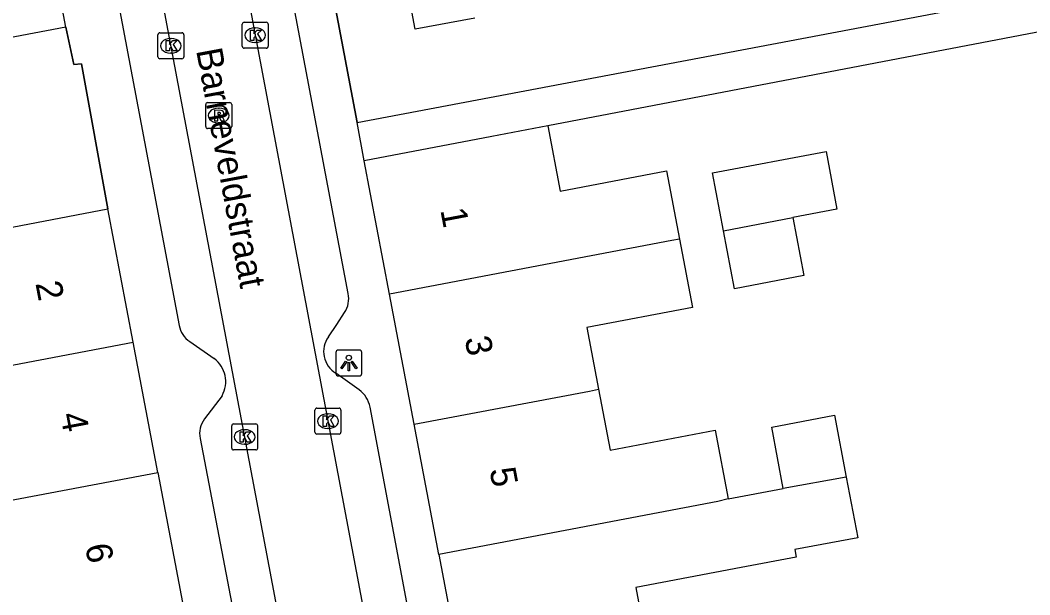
# Model space of a CAD drawing. Extents: x 158352 to 159489, y 383828 to 384597.
# Drawn here: x 158801.2 to 158840.09, y 384024.79 to 384046.92 of the extents above; entities that cross this region are included whole.
import ezdxf

# ---------------------------------------------------------------- set-up
doc = ezdxf.new("R2010")
doc.units = 0
for name, color, linetype in [('IMGEO_Kolk', 7, 'Continuous'), ('IMGEO_Lichtpunt', 7, 'Continuous'), ('IMGEO_Muur', 7, 'Continuous'), ('IMGEO_Openbare_ruimte_label', 7, 'Continuous'), ('IMGEO_Pand', 7, 'Continuous'), ('IMGEO_Pand_nummerreeks', 7, 'Continuous'), ('IMGEO_Rijbaan_lokaal_open', 7, 'Continuous'), ('IMGEO_Rioolput', 7, 'Continuous'), ('IMGEO_Voetpad_open', 7, 'Continuous')]:
    doc.layers.add(name, color=color, linetype=linetype)

msp = doc.modelspace()

# ---------------------------------------------------------------- linework, layer by layer
at = {"layer": 'IMGEO_Kolk'}
for p, q in [((158809.756, 384045.911), (158809.756, 384046.763)), ((158809.831, 384046.837), (158810.683, 384046.837)), ((158810.244, 384046.617), (158810.269, 384046.617)), ((158810.757, 384046.763), (158810.757, 384045.911)), ((158806.507, 384045.505), (158806.507, 384046.357)), ((158806.582, 384046.431), (158807.434, 384046.431)), ((158806.995, 384046.211), (158807.02, 384046.211)), ((158807.508, 384046.357), (158807.508, 384045.505)), ((158810.683, 384045.837), (158809.831, 384045.837)), ((158810.267, 384046.057), (158810.242, 384046.057)), ((158807.434, 384045.431), (158806.582, 384045.431)), ((158807.018, 384045.651), (158806.993, 384045.651)), ((158812.557, 384031.052), (158812.557, 384031.904)), ((158812.632, 384031.978), (158813.484, 384031.978)), ((158813.558, 384031.904), (158813.558, 384031.052)), ((158813.045, 384031.758), (158813.07, 384031.758)), ((158809.349, 384030.443), (158809.349, 384031.295)), ((158809.424, 384031.369), (158810.276, 384031.369)), ((158809.837, 384031.149), (158809.862, 384031.149)), ((158810.35, 384031.295), (158810.35, 384030.443)), ((158813.068, 384031.198), (158813.043, 384031.198)), ((158813.484, 384030.978), (158812.632, 384030.978)), ((158810.276, 384030.369), (158809.424, 384030.369)), ((158809.86, 384030.589), (158809.835, 384030.589))]:
    msp.add_line(p, q, dxfattribs=at)
for points in [[(158809.756, 384045.911), (158809.756, 384046.763)], [(158809.831, 384046.837), (158810.683, 384046.837)], [(158810.757, 384046.763), (158810.757, 384045.911)], [(158806.507, 384045.505), (158806.507, 384046.357)], [(158806.582, 384046.431), (158807.434, 384046.431)], [(158807.508, 384046.357), (158807.508, 384045.505)], [(158810.077, 384046.537), (158810.2, 384046.537), (158810.2, 384046.386), (158810.33, 384046.537), (158810.494, 384046.537), (158810.348, 384046.386), (158810.501, 384046.137), (158810.349, 384046.137), (158810.264, 384046.301), (158810.2, 384046.234), (158810.2, 384046.137), (158810.077, 384046.137), (158810.077, 384046.537)], [(158806.828, 384046.131), (158806.951, 384046.131), (158806.951, 384045.98), (158807.081, 384046.131), (158807.245, 384046.131), (158807.099, 384045.98), (158807.252, 384045.731), (158807.1, 384045.731), (158807.015, 384045.895), (158806.951, 384045.828), (158806.951, 384045.731), (158806.828, 384045.731), (158806.828, 384046.131)], [(158810.683, 384045.837), (158809.831, 384045.837)], [(158807.434, 384045.431), (158806.582, 384045.431)], [(158812.557, 384031.052), (158812.557, 384031.904)], [(158812.632, 384031.978), (158813.484, 384031.978)], [(158813.558, 384031.904), (158813.558, 384031.052)], [(158812.878, 384031.678), (158813.001, 384031.678), (158813.001, 384031.527), (158813.131, 384031.678), (158813.295, 384031.678), (158813.149, 384031.527), (158813.302, 384031.278), (158813.15, 384031.278), (158813.065, 384031.442), (158813.001, 384031.375), (158813.001, 384031.278), (158812.878, 384031.278), (158812.878, 384031.678)], [(158809.349, 384030.443), (158809.349, 384031.295)], [(158809.424, 384031.369), (158810.276, 384031.369)], [(158809.67, 384031.069), (158809.793, 384031.069), (158809.793, 384030.918), (158809.923, 384031.069), (158810.087, 384031.069), (158809.941, 384030.918), (158810.094, 384030.669), (158809.942, 384030.669), (158809.857, 384030.833), (158809.793, 384030.766), (158809.793, 384030.669), (158809.67, 384030.669), (158809.67, 384031.069)], [(158810.35, 384031.295), (158810.35, 384030.443)], [(158813.484, 384030.978), (158812.632, 384030.978)], [(158810.276, 384030.369), (158809.424, 384030.369)]]:
    msp.add_lwpolyline(points, dxfattribs=at)
for centre, start, end in [((158809.833, 384046.761), 91.552, 178.448), ((158809.833, 384046.761), 91.552, 178.448), ((158810.681, 384046.761), 1.552, 88.448), ((158810.681, 384046.761), 1.552, 88.448), ((158806.584, 384046.355), 91.552, 178.448), ((158806.584, 384046.355), 91.552, 178.448), ((158807.432, 384046.355), 1.552, 88.448), ((158807.432, 384046.355), 1.552, 88.448), ((158809.833, 384045.913), 181.552, 268.448), ((158809.833, 384045.913), 181.552, 268.448), ((158810.681, 384045.913), 271.552, 358.448), ((158810.681, 384045.913), 271.552, 358.448), ((158806.584, 384045.507), 181.552, 268.448), ((158806.584, 384045.507), 181.552, 268.448), ((158807.432, 384045.507), 271.552, 358.448), ((158807.432, 384045.507), 271.552, 358.448), ((158812.634, 384031.902), 91.552, 178.448), ((158812.634, 384031.902), 91.552, 178.448), ((158813.482, 384031.902), 1.552, 88.448), ((158813.482, 384031.902), 1.552, 88.448), ((158809.426, 384031.293), 91.552, 178.448), ((158809.426, 384031.293), 91.552, 178.448), ((158810.274, 384031.293), 1.552, 88.448), ((158810.274, 384031.293), 1.552, 88.448), ((158812.634, 384031.054), 181.552, 268.448), ((158812.634, 384031.054), 181.552, 268.448), ((158813.482, 384031.054), 271.552, 358.448), ((158813.482, 384031.054), 271.552, 358.448), ((158809.426, 384030.445), 181.552, 268.448), ((158809.426, 384030.445), 181.552, 268.448), ((158810.274, 384030.445), 271.552, 358.448), ((158810.274, 384030.445), 271.552, 358.448)]:
    msp.add_arc(centre, 0.0765, start, end, dxfattribs=at)
for centre, major_axis, ratio, start_param, end_param in [((158810.243, 384046.337), (-0.387, 0.002), 0.722429, 4.712389, 7.853982), ((158810.268, 384046.337), (-0.39, 0.002), 0.717154, 1.570796, 4.712389), ((158806.994, 384045.931), (-0.387, 0.002), 0.722429, 4.712389, 7.853982), ((158807.019, 384045.931), (-0.39, 0.002), 0.717154, 1.570796, 4.712389), ((158813.044, 384031.478), (-0.387, 0.002), 0.722429, 4.712389, 7.853982), ((158813.069, 384031.478), (-0.39, 0.002), 0.717154, 1.570796, 4.712389), ((158809.836, 384030.869), (-0.387, 0.002), 0.722429, 4.712389, 7.853982), ((158809.861, 384030.869), (-0.39, 0.002), 0.717154, 1.570796, 4.712389)]:
    msp.add_ellipse(centre, major_axis=major_axis, ratio=ratio, start_param=start_param, end_param=end_param, dxfattribs=at)
at = {"layer": 'IMGEO_Lichtpunt'}
for p, q in [((158814.267, 384034.217), (158813.459, 384034.217)), ((158814.267, 384034.217), (158813.459, 384034.217)), ((158813.365, 384034.122), (158813.365, 384033.315)), ((158813.365, 384034.122), (158813.365, 384033.315)), ((158814.361, 384033.315), (158814.361, 384034.122)), ((158814.361, 384033.315), (158814.361, 384034.122)), ((158813.459, 384033.221), (158814.267, 384033.221)), ((158813.459, 384033.221), (158814.267, 384033.221))]:
    msp.add_line(p, q, dxfattribs=at)
for points in [[(158813.739, 384033.786), (158813.778, 384033.758), (158813.59, 384033.496), (158813.552, 384033.523), (158813.739, 384033.786)], [(158813.951, 384033.758), (158813.989, 384033.785), (158814.176, 384033.523), (158814.137, 384033.495), (158813.951, 384033.758)], [(158813.841, 384033.738), (158813.888, 384033.738), (158813.888, 384033.416), (158813.841, 384033.416), (158813.841, 384033.738)]]:
    msp.add_lwpolyline(points, dxfattribs=at)
msp.add_circle((158813.864, 384033.92), 0.0994, dxfattribs=at)
for centre, start, end in [((158813.459, 384034.122), 90, 180), ((158813.459, 384034.122), 90, 180), ((158814.267, 384034.122), 0, 90), ((158814.267, 384034.122), 0, 90), ((158813.459, 384033.315), 180, 270), ((158813.459, 384033.315), 180, 270), ((158814.267, 384033.315), 270, 0), ((158814.267, 384033.315), 270, 360)]:
    msp.add_arc(centre, 0.0946, start, end, dxfattribs=at)
at = {"layer": 'IMGEO_Muur'}
for points in [[(158814.18, 384042.98), (158811.813, 384055.528)], [(158802.965, 384046.648), (158803.273, 384045.204), (158803.565, 384045.241), (158804.584, 384039.651)]]:
    msp.add_lwpolyline(points, dxfattribs=at)
at = {"layer": 'IMGEO_Pand'}
for points in [[(158802.965, 384046.648), (158801.638, 384053.658), (158801.964, 384053.719), (158800.802, 384059.859)], [(158818.72, 384046.994), (158816.41, 384046.566), (158815.926, 384049.17), (158818.212, 384049.594)], [(158802.965, 384046.648), (158798.281, 384045.761)], [(158821.53, 384042.846), (158819.371, 384042.437), (158814.458, 384041.506)], [(158821.53, 384042.846), (158822.006, 384040.339), (158826.095, 384041.113), (158826.592, 384038.488)], [(158828.292, 384038.809), (158827.87, 384041.037), (158832.241, 384041.863), (158832.662, 384039.637), (158830.956, 384039.314)], [(158815.431, 384036.372), (158814.458, 384041.506)], [(158794.092, 384034.758), (158797.973, 384035.493), (158797.913, 384035.809), (158797.871, 384036.033), (158797.444, 384038.289), (158797.504, 384038.301), (158797.627, 384038.324), (158799.672, 384038.722), (158804.584, 384039.651)], [(158805.555, 384034.519), (158804.584, 384039.651)], [(158828.292, 384038.809), (158830.956, 384039.314)], [(158830.956, 384039.314), (158831.379, 384037.084), (158828.714, 384036.579), (158828.292, 384038.809)], [(158826.592, 384038.488), (158826.299, 384038.432), (158815.431, 384036.372)], [(158826.592, 384038.488), (158827.091, 384035.855), (158823.028, 384035.085), (158823.479, 384032.704)], [(158816.381, 384031.359), (158815.431, 384036.372)], [(158794.532, 384032.433), (158794.797, 384032.483), (158805.555, 384034.519)], [(158806.504, 384029.505), (158805.555, 384034.519)], [(158816.381, 384031.359), (158823.128, 384032.637), (158823.479, 384032.704)], [(158823.479, 384032.704), (158823.923, 384030.362), (158827.97, 384031.129), (158828.471, 384028.487)], [(158830.594, 384028.89), (158830.147, 384031.248), (158832.566, 384031.706), (158833.019, 384029.317)], [(158817.331, 384026.345), (158816.381, 384031.359)], [(158799.352, 384028.152), (158806.504, 384029.505)], [(158806.504, 384029.505), (158807.453, 384024.492)], [(158833.019, 384029.317), (158833.46, 384026.99), (158831.041, 384026.532), (158831.095, 384026.248), (158828.971, 384025.846), (158824.912, 384025.077), (158825.368, 384022.673)], [(158833.019, 384029.317), (158830.594, 384028.89)], [(158828.471, 384028.487), (158830.594, 384028.89)], [(158828.471, 384028.487), (158828.073, 384028.38), (158817.331, 384026.345)], [(158817.331, 384026.345), (158818.281, 384021.331)]]:
    msp.add_lwpolyline(points, dxfattribs=at)
at = {"layer": 'IMGEO_Rijbaan_lokaal_open'}
for points in [[(158807.122, 384062.99), (158816.598, 384012.691)], [(158813.395, 384012.091), (158804.933, 384056.931)]]:
    msp.add_lwpolyline(points, dxfattribs=at)
at = {"layer": 'IMGEO_Rioolput'}
for p, q in [((158808.349, 384042.82), (158808.349, 384043.672)), ((158808.424, 384043.746), (158809.276, 384043.746)), ((158808.837, 384043.526), (158808.862, 384043.526)), ((158809.35, 384043.672), (158809.35, 384042.82)), ((158809.276, 384042.746), (158808.424, 384042.746)), ((158808.86, 384042.966), (158808.835, 384042.966))]:
    msp.add_line(p, q, dxfattribs=at)
for points in [[(158808.349, 384042.82), (158808.349, 384043.672)], [(158808.424, 384043.746), (158809.276, 384043.746)], [(158809.35, 384043.672), (158809.35, 384042.82)], [(158808.938, 384043.444), (158808.686, 384043.446), (158808.686, 384043.046)], [(158808.686, 384043.046), (158808.81, 384043.046), (158808.81, 384043.208), (158808.821, 384043.208)], [(158808.864, 384043.365), (158808.81, 384043.365), (158808.81, 384043.284)], [(158808.81, 384043.284), (158808.862, 384043.284)], [(158808.868, 384043.179), (158808.939, 384043.046), (158809.079, 384043.046), (158809.014, 384043.172)], [(158809.276, 384042.746), (158808.424, 384042.746)]]:
    msp.add_lwpolyline(points, dxfattribs=at)
for centre, radius, start, end in [((158808.426, 384043.67), 0.0765, 91.552, 178.448), ((158808.426, 384043.67), 0.0765, 91.552, 178.448), ((158809.274, 384043.67), 0.0765, 1.552, 88.448), ((158809.274, 384043.67), 0.0765, 1.552, 88.448), ((158808.82, 384043.155), 0.0533, 26.0293, 88.6989), ((158808.846, 384043.473), 0.19, 274.7715, 282.9687), ((158808.87, 384043.269), 0.0964, 77.0061, 93.1865), ((158808.884, 384043.326), 0.0378, 276.6634, 79.6772), ((158808.937, 384043.334), 0.109, 350.3612, 89.416), ((158808.935, 384043.334), 0.112, 277.5842, 350.9817), ((158808.919, 384043.119), 0.108, 29.5134, 73.7905), ((158808.426, 384042.822), 0.0765, 181.552, 268.448), ((158808.426, 384042.822), 0.0765, 181.552, 268.448), ((158809.274, 384042.822), 0.0765, 271.552, 358.448), ((158809.274, 384042.822), 0.0765, 271.552, 358.448)]:
    msp.add_arc(centre, radius, start, end, dxfattribs=at)
for centre, major_axis, ratio, start_param, end_param in [((158808.836, 384043.246), (-0.387, 0.002), 0.722429, 4.712389, 7.853982), ((158808.861, 384043.246), (-0.39, 0.002), 0.717154, 1.570796, 4.712389)]:
    msp.add_ellipse(centre, major_axis=major_axis, ratio=ratio, start_param=start_param, end_param=end_param, dxfattribs=at)
at = {"layer": 'IMGEO_Voetpad_open'}
for points in [[(158813.84, 384036.389), (158809.271, 384060.604)], [(158811.813, 384055.528), (158814.18, 384042.98)], [(158803.793, 384053.871), (158807.33, 384035.165)], [(158814.18, 384042.98), (158841.707, 384048.193), (158842.065, 384047.835), (158845.377, 384044.525), (158846.844, 384043.153), (158849.388, 384041.463), (158853.994, 384038.83)], [(158804.584, 384039.651), (158803.565, 384045.241), (158803.273, 384045.204), (158802.965, 384046.648)], [(158855.413, 384027.037), (158853.974, 384027.826), (158858.17, 384035.07), (158845.444, 384042.068), (158840.594, 384046.49), (158821.53, 384042.846)], [(158814.458, 384041.506), (158814.18, 384042.98)], [(158813.076, 384034.725), (158813.402, 384035.2), (158813.698, 384035.66)], [(158807.734, 384034.54), (158808.669, 384033.889)], [(158814.254, 384032.686), (158813.362, 384033.327)], [(158808.978, 384032.457), (158808.306, 384031.564)], [(158817.706, 384015.949), (158814.678, 384032.02)], [(158808.131, 384030.814), (158811.234, 384014.625)]]:
    msp.add_lwpolyline(points, dxfattribs=at)
for centre, radius, start, end in [((158812.855, 384036.203), 1.003, 327.2433, 10.7117), ((158808.292, 384035.344), 0.979, 190.5279, 235.2294), ((158813.855, 384034.156), 0.965, 143.8711, 239.2528), ((158808.03, 384033.002), 1.093, 330.0985, 54.2549), ((158813.633, 384031.823), 1.063, 10.6857, 54.279), ((158809.062, 384030.992), 0.948, 142.8979, 190.8341)]:
    msp.add_arc(centre, radius, start, end, dxfattribs=at)

# ---------------------------------------------------------------- texts
at = {"layer": 'IMGEO_Openbare_ruimte_label'}
msp.add_text('Barneveldstraat', height=1, rotation=280.5457, dxfattribs=at).set_placement((158807.977, 384045.757))
at = {"layer": 'IMGEO_Pand_nummerreeks'}
for s, rotation, p in [('1', 280.7288, (158817.383, 384039.607)), ('2', 280.7141, (158801.788, 384036.787)), ('3', 280.7288, (158818.319, 384034.666)), ('4', 280.7141, (158802.744, 384031.733)), ('5', 280.7288, (158819.276, 384029.612)), ('6', 280.7156, (158803.7, 384026.68))]:
    msp.add_text(s, height=1, rotation=rotation, dxfattribs=at).set_placement(p)

doc.saveas('drawing.dxf')
